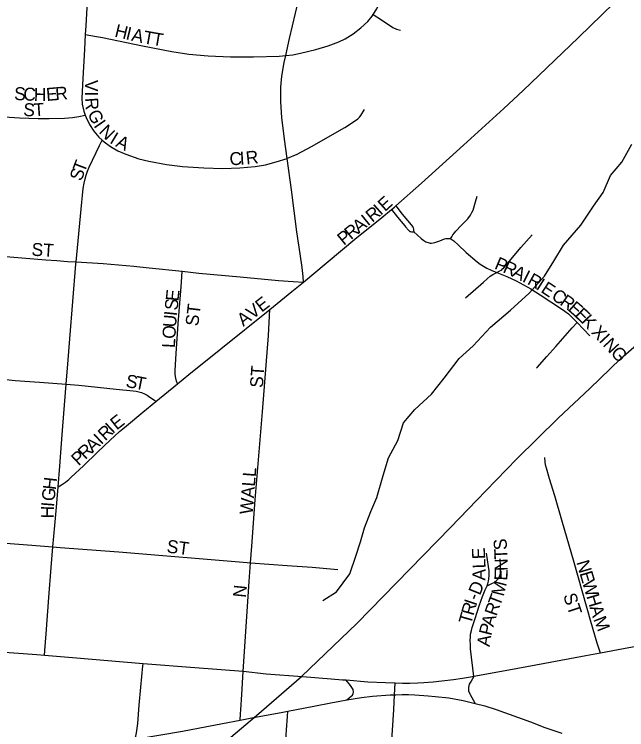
# Model space of a CAD drawing. Extents: x 1442749 to 1756758, y 235267 to 677782.
# Drawn here: x 1594493 to 1596851, y 529234 to 531991 of the extents above; entities that cross this region are included whole.
import ezdxf

# ---------------------------------------------------------------- set-up
doc = ezdxf.new("R2010")
doc.units = 0
for name, color, linetype in [('GM_X_City_Street', 7, 'Continuous'), ('GM_X_City_Street_Text', 7, 'Continuous'), ('GM_X_Interchange_Ramps', 7, 'Continuous'), ('GM_X_Minor_River', 7, 'Continuous'), ('GM_X_Rail_Line', 7, 'Continuous'), ('GM_X_US_Route', 7, 'Continuous')]:
    doc.layers.add(name, color=color, linetype=linetype)

msp = doc.modelspace()

# ---------------------------------------------------------------- linework, layer by layer
at = {"layer": 'GM_X_City_Street'}
for points in [[(1595537.7, 531833), (1595552.2, 531898.2), (1595587.2, 532044.9), (1595609.4, 532140.7), (1595631.9, 532239.7), (1595644.4, 532313.6), (1595656.5, 532434.6), (1595660.8, 532451.3), (1595668.2, 532466.8), (1595677, 532479.2)], [(1594787.6, 532359.2), (1594786.4, 532320.7), (1594784.7, 532261.7), (1594777.8, 532137.3), (1594767.3, 531947.2), (1594765.5, 531913)], [(1595874.5, 531990.7), (1595888.8, 532012.6), (1595901.3, 532039.6), (1595914.9, 532077.3), (1595926.3, 532118.8), (1595933.9, 532161.2), (1595936.7, 532197.7), (1595939.5, 532247.1)], [(1595961.2, 531253.1), (1596061.1, 531340.3), (1596221.8, 531486.5), (1596377.2, 531627.9), (1596452.5, 531697.2), (1596665.3, 531901.6), (1596892.9, 532124), (1596921.4, 532151.1)], [(1595537.7, 531833), (1595564.9, 531835.5), (1595594.2, 531841.1), (1595653.2, 531855.7), (1595701, 531870), (1595742.7, 531885.2), (1595766.8, 531897), (1595797.7, 531916.6), (1595826.6, 531938.9), (1595853.3, 531964.1), (1595870.5, 531984.6), (1595874.5, 531990.7)], [(1595874.5, 531990.7), (1595906.3, 531969.5), (1595949.6, 531940.7), (1595964.4, 531934.1), (1595980.3, 531930.5)], [(1594765.5, 531913), (1594762.4, 531855.5), (1594756.4, 531744.2), (1594753.1, 531668.5), (1594754.3, 531645), (1594759.7, 531618.6), (1594765.4, 531602.6)], [(1594765.5, 531913), (1594809.4, 531905.5), (1594831.9, 531901.7), (1594986, 531869.9), (1595098.9, 531847.7), (1595164, 531838.4), (1595239.4, 531830.9), (1595324.8, 531826.9), (1595413.6, 531827), (1595512.2, 531830.6), (1595537.7, 531833)], [(1595542.7, 531436), (1595532.4, 531510.2), (1595522.5, 531593.5), (1595519.1, 531654.2), (1595519.3, 531710.3), (1595523.1, 531753.1), (1595531.5, 531805.2), (1595537.7, 531833)], [(1594339.4, 531606), (1594372, 531602), (1594378.5, 531601.2), (1594414.4, 531598.4), (1594512.4, 531592.2), (1594584.4, 531589.8), (1594627, 531589.6), (1594685.9, 531591.4), (1594716.4, 531593.6), (1594741.4, 531597.5), (1594765.4, 531602.6)], [(1594765.4, 531602.6), (1594768.8, 531593.3), (1594782.4, 531566.4), (1594798.9, 531541.2), (1594818.5, 531518.3), (1594830.9, 531507)], [(1595542.7, 531436), (1595545.1, 531436.8), (1595581.7, 531452.5), (1595637, 531482.1), (1595765.4, 531555.6), (1595799.3, 531576.6), (1595815.3, 531588.7), (1595821.6, 531595.4), (1595826.8, 531601.5), (1595840.6, 531624.7)], [(1594730.1, 531037.2), (1594751.9, 531267.2), (1594754.5, 531293.2), (1594758, 531319.5), (1594761.7, 531341.2), (1594765.1, 531357.5), (1594769.2, 531372.1), (1594774.4, 531386.8), (1594780.9, 531402.5), (1594820.6, 531485.6), (1594830.9, 531507)], [(1594830.9, 531507), (1594838.3, 531500.2), (1594862.7, 531482.6), (1594891.5, 531465.9), (1594921.8, 531452.2), (1594971.9, 531435), (1595010.4, 531425.2), (1595078.6, 531413.2), (1595140.6, 531405.3), (1595222.8, 531399.4), (1595295.2, 531397.7), (1595361.1, 531399.9), (1595420.3, 531404.8), (1595459.5, 531411.4), (1595501.2, 531422.3), (1595542.7, 531436)], [(1595605.7, 530958.9), (1595604.9, 530980.6), (1595601.3, 531016.2), (1595593.4, 531068.3), (1595581.1, 531152.8), (1595559.5, 531315.2), (1595542.7, 531436)], [(1596172.8, 531125.7), (1596177.2, 531133.5), (1596181.7, 531141.4), (1596187.2, 531149.4), (1596192.6, 531155.9), (1596213.9, 531177.6), (1596239.5, 531203.1), (1596248.7, 531216.7), (1596254.7, 531227.4), (1596258.9, 531237.2), (1596268.2, 531268.8), (1596275.5, 531290.6)], [(1595944.9, 531239.1), (1595956.3, 531248.8), (1595961.2, 531253.1)], [(1595961.2, 531253.1), (1595986.7, 531221.6), (1596026.7, 531172.4), (1596028.5, 531168.1), (1596029.7, 531163.9), (1596030.1, 531160.1), (1596030.8, 531153.1)], [(1595605.7, 530958.9), (1595693.2, 531031.9), (1595811.6, 531130.8), (1595861.6, 531171.1), (1595908.4, 531208), (1595944.9, 531239.1)], [(1595944.9, 531239.1), (1595968.3, 531210.2), (1595996.1, 531175.8), (1595998.8, 531172.5), (1596010.1, 531158.9), (1596015.1, 531155), (1596018.2, 531153.9), (1596022.1, 531152.8), (1596030.8, 531153.1)], [(1596030.8, 531153.1), (1596059.1, 531126.9), (1596070, 531119.5), (1596077.6, 531115.1), (1596089.8, 531110.7), (1596094.2, 531110), (1596099.6, 531109.8), (1596105.7, 531110.5), (1596112.4, 531111.6), (1596130.7, 531118.9), (1596148.8, 531126.5), (1596153.9, 531127.5), (1596158.4, 531128), (1596163.5, 531127.9), (1596168, 531127.3), (1596172.8, 531125.7)], [(1596350.8, 530996.5), (1596362.8, 531002.4), (1596368, 531005.9), (1596373, 531010.5), (1596377.8, 531014.8), (1596386.4, 531024.8), (1596443.6, 531092.2), (1596486.5, 531141.7)], [(1596172.8, 531125.7), (1596177.1, 531124.2), (1596181.8, 531121.5), (1596185.2, 531118.8), (1596201.6, 531102.7), (1596232.3, 531073.3), (1596274.4, 531036.9), (1596286.2, 531028), (1596298.7, 531020.2), (1596311.8, 531012.9), (1596328.2, 531005.6), (1596350.8, 530996.5)], [(1594308.6, 531070.7), (1594316.3, 531070.1), (1594396.1, 531063.7), (1594460.3, 531058.4), (1594613.7, 531045.6), (1594655.7, 531042.1), (1594697.4, 531039.1), (1594730.1, 531037.2)], [(1594692.2, 530566.2), (1594699.5, 530659.2), (1594705.9, 530740.9), (1594717.9, 530884.5), (1594729.4, 531028.2), (1594730.1, 531037.2)], [(1594730.1, 531037.2), (1594834.8, 531031.1), (1594894.2, 531026.3), (1594953.1, 531020.5), (1595011.4, 531014.9), (1595139.4, 531001.2)], [(1595120.6, 530567.3), (1595117.1, 530577.3), (1595114.2, 530589.1), (1595112, 530603.8), (1595112, 530619.2), (1595115.7, 530683.6), (1595123.8, 530798.3), (1595134, 530925.9), (1595136.7, 530958.5), (1595139.4, 531001.2)], [(1595139.4, 531001.2), (1595203.1, 530994.4), (1595362.5, 530979.7), (1595510, 530966.1), (1595565.8, 530961.8), (1595605.7, 530958.9)], [(1596229.4, 530899.3), (1596298.7, 530959), (1596313.4, 530972.5), (1596325.6, 530982.8), (1596334.6, 530988.6), (1596350.8, 530996.5)], [(1596350.8, 530996.5), (1596388.9, 530981.4), (1596424.5, 530964.7), (1596482.2, 530933.7), (1596517.8, 530910.6), (1596600, 530856.6), (1596612.3, 530848), (1596627.1, 530836.7), (1596648.9, 530815.8), (1596659.9, 530803.7)], [(1595475.9, 530853.6), (1595560.6, 530923.1), (1595605.7, 530958.9)], [(1595120.6, 530567.3), (1595165.1, 530603.9), (1595287.9, 530702.7), (1595475.9, 530853.6)], [(1595401.9, 529877.3), (1595406.8, 529941.5), (1595420.3, 530120.3), (1595448.3, 530460), (1595471.1, 530753.9), (1595475.9, 530853.6)], [(1596503.5, 530627.7), (1596505.6, 530630.3), (1596542.7, 530672.1), (1596577.3, 530711.8), (1596641, 530782.7), (1596659.9, 530803.7)], [(1596659.9, 530803.7), (1596708.7, 530752)], [(1594283.5, 530602.2), (1594389.4, 530591.3), (1594496.3, 530580.3), (1594589.4, 530573.6), (1594692.2, 530566.2)], [(1594660.9, 530170.8), (1594667.6, 530250.2), (1594674.4, 530338), (1594679.5, 530404.3), (1594692.2, 530566.2)], [(1594692.2, 530566.2), (1594740.8, 530561.7), (1594885.1, 530547.2), (1594949.9, 530540.3), (1594962, 530538.7), (1594972.4, 530536.8), (1594982.2, 530533.9), (1594994, 530529.2), (1595003.9, 530523.6), (1595014.9, 530516.5), (1595031.8, 530503.8), (1595037.8, 530499.3)], [(1595037.8, 530499.3), (1595120.6, 530567.3)], [(1594660.9, 530170.8), (1594674.4, 530178.2), (1594689.3, 530188.7), (1594702.1, 530198.8), (1594711.6, 530207.3), (1594758.9, 530251.1), (1594812.9, 530303.5), (1594863.1, 530350.9), (1594878.2, 530365.5), (1594897.9, 530383.4), (1594910.7, 530394.2), (1594924.8, 530406), (1594987.5, 530458.1), (1595037.8, 530499.3)], [(1596749.3, 529529.6), (1596737.4, 529568), (1596712.6, 529651.1), (1596648.7, 529878.2), (1596601.1, 530041.4), (1596573.6, 530135.6), (1596553.4, 530201.1), (1596541.6, 530241.8), (1596538.3, 530254.9), (1596536.2, 530267.1), (1596535.4, 530283.8)], [(1594641.4, 529938.8), (1594648.5, 530021.2), (1594654.6, 530091.9), (1594660.9, 530170.8)], [(1594240.6, 529970.4), (1594266, 529968.2), (1594376.7, 529959.6), (1594543.1, 529946.5), (1594641.4, 529938.8)], [(1594608.2, 529520.1), (1594609.7, 529539.3), (1594614.9, 529604.2), (1594625.8, 529743.9), (1594634.6, 529859.9), (1594641.4, 529938.8)], [(1594641.4, 529938.8), (1594668.5, 529936.7), (1594894.4, 529920), (1595389.2, 529878.3), (1595401.9, 529877.3)], [(1596313, 529788.6), (1596315.9, 529796.9), (1596318.6, 529807.2), (1596321.2, 529826.7), (1596321.7, 529837.5), (1596321, 529846.4), (1596318.8, 529864), (1596310.7, 529914.6)], [(1596313, 529788.6), (1596334.5, 529798.9), (1596340.2, 529802.3), (1596345.6, 529805.8), (1596350.4, 529810.2), (1596354, 529814.5), (1596358.1, 529819.8), (1596360.9, 529825.3), (1596363.4, 529830.7), (1596364.8, 529837.5), (1596365.3, 529843.5), (1596365.3, 529855), (1596364.9, 529866.6), (1596363.1, 529892.3)], [(1595374.1, 529458.4), (1595396.4, 529805.7), (1595401.9, 529877.3)], [(1595401.9, 529877.3), (1595543.7, 529867.8), (1595639.6, 529860.6), (1595738, 529851.8)], [(1596262.3, 529439.9), (1596249.8, 529546.6), (1596248.9, 529561.2), (1596248.1, 529579.4), (1596248.6, 529591.1), (1596249.8, 529602.3), (1596252.6, 529616.2), (1596256.1, 529628.5), (1596266.9, 529663.3), (1596282.9, 529712.2), (1596295.8, 529747.7), (1596306.3, 529773.3), (1596312.9, 529788.3), (1596313, 529788.6)], [(1594956.6, 529197.7), (1594960.6, 529209.2), (1594963.3, 529222.6), (1594967.8, 529257.7), (1594973, 529328.7), (1594979.9, 529398.6), (1594987.9, 529480.2), (1594988.8, 529488.7)], [(1595362.2, 529271.2), (1595363.8, 529295.3), (1595364.9, 529310.8), (1595368.9, 529370.4), (1595374.1, 529458.4)], [(1595956.8, 529369.3), (1595959.3, 529413.7)], [(1595882.6, 528337.6), (1595894, 528486.9), (1595902.7, 528601.4), (1595911, 528716), (1595918.8, 528810.9), (1595923.1, 528869.9), (1595932.7, 529003.7), (1595938.1, 529085.7), (1595949, 529233), (1595953.7, 529310.4), (1595956.8, 529369.3)], [(1595478.8, 528376.4), (1595480.3, 528397.8), (1595487.5, 528505.8), (1595501.3, 528702.1), (1595513.7, 528878.7), (1595524.6, 528999.7), (1595533.8, 529130.7), (1595540.8, 529234), (1595544.3, 529285.6), (1595545.7, 529305.8)]]:
    msp.add_lwpolyline(points, dxfattribs=at)
at = {"layer": 'GM_X_Interchange_Ramps'}
for points in [[(1595773.3, 529349), (1595789.3, 529363.3), (1595794.4, 529367.8), (1595797.7, 529373.3), (1595799.1, 529379.4), (1595797.3, 529388.7), (1595792.6, 529397.3), (1595786.6, 529404.7), (1595770.3, 529424.7)], [(1596262.3, 529439.9), (1596251.5, 529422), (1596244.7, 529409.3), (1596241.3, 529397.1), (1596241.9, 529384.4), (1596246.1, 529372.4), (1596247.7, 529369.5), (1596267.3, 529335.3)]]:
    msp.add_lwpolyline(points, dxfattribs=at)
at = {"layer": 'GM_X_Minor_River'}
msp.add_lwpolyline([(1595681, 529731.9), (1595733.5, 529765.4), (1595784.5, 529835.1), (1595807.3, 529903), (1595826, 529958.9), (1595840.7, 530012.9), (1595865.5, 530074.8), (1595888.1, 530128.8), (1595913.2, 530214.7), (1595934, 530282.7), (1595968.9, 530348.5), (1595991.8, 530416.4), (1596034.5, 530468.1), (1596099.3, 530527.5), (1596148.1, 530589.1), (1596205.1, 530664.7), (1596259.8, 530714.2), (1596326.8, 530785.7), (1596403.8, 530851), (1596474.7, 530916.4), (1596533.6, 530981.9), (1596570.3, 531039.6), (1596607.1, 531101.4), (1596674.2, 531178.9), (1596723.2, 531252.5), (1596759.9, 531304.2), (1596788.7, 531370.1), (1596831.4, 531421.8), (1596870.3, 531491.5)], dxfattribs=at)
at = {"layer": 'GM_X_Rail_Line'}
msp.add_lwpolyline([(1595210.5, 529107.4), (1595425.3, 529288.6), (1595598.8, 529439.7), (1595811.4, 529643.4), (1596016.1, 529852.6), (1596172.8, 530013.7), (1596308.2, 530154.7), (1596427.9, 530278.9), (1596586.8, 530434.4), (1596708.7, 530549.7), (1596827.4, 530663.8), (1596941.5, 530763.4), (1597048.9, 530851.8), (1597159.7, 530934.6), (1597271.6, 531009.6), (1597381.2, 531079), (1597617.9, 531213), (1597898, 531342.7), (1598208.1, 531454), (1598609.8, 531586.5)], dxfattribs=at)
at = {"layer": 'GM_X_US_Route'}
for points in [[(1595712.2, 529429.5), (1595602.5, 529438.3), (1595462, 529449), (1595374.1, 529458.4), (1595187.2, 529472.8), (1594988.8, 529488.7), (1594912.6, 529494.8), (1594716.7, 529511.1), (1594608.2, 529520.1), (1594579.5, 529522.5), (1594419.4, 529534.2), (1594331.8, 529540.1), (1594276.8, 529544.9), (1594232.1, 529548.8), (1594202.4, 529551.2), (1594062.6, 529562.6), (1593833.7, 529581.2), (1593784.4, 529586.2), (1593598.7, 529600.8), (1593458.5, 529613.5), (1593356.4, 529621.7)], [(1596956.6, 529567.3), (1596837.9, 529546.6), (1596749.3, 529529.6), (1596693, 529518.7), (1596535, 529489.6), (1596396.4, 529463.8), (1596262.3, 529439.9), (1596249.6, 529436.8), (1596218.2, 529431.1), (1596183.6, 529426.1), (1596138.5, 529421.6), (1596104.9, 529418), (1596069.8, 529415.5), (1596045.8, 529414.3), (1596016.2, 529413.1), (1595987.2, 529413.1), (1595959.3, 529413.7), (1595922.5, 529415.1)], [(1595922.5, 529415.1), (1595854, 529417.6), (1595770.3, 529424.7), (1595756.1, 529425.9), (1595712.2, 529429.5)], [(1595711.2, 529337.6), (1595745.9, 529344.2), (1595773.3, 529349), (1595830.1, 529358.9), (1595871.7, 529363.8), (1595939.5, 529368.2), (1595956.8, 529369.3), (1595962.2, 529369.4)], [(1595962.2, 529369.4), (1595985.5, 529369.6), (1596010.6, 529369.6), (1596034.6, 529368.2), (1596085.8, 529364.9), (1596113.2, 529362.6), (1596165.7, 529356.6), (1596220.9, 529346.7), (1596267.3, 529335.3), (1596304.1, 529326.2), (1596348.2, 529312.9), (1596480.9, 529264.5), (1596536.1, 529243.5), (1596600.9, 529221.5)], [(1594956.6, 529197.7), (1594965.5, 529198.6), (1595139.8, 529229.4), (1595294.5, 529258.2), (1595362.2, 529271.2), (1595407.2, 529279.8), (1595526.6, 529302.1), (1595545.7, 529305.8), (1595645.9, 529325.1), (1595711.2, 529337.6)]]:
    msp.add_lwpolyline(points, dxfattribs=at)

# ---------------------------------------------------------------- texts
at = {"layer": 'GM_X_City_Street_Text'}
for s, rotation, p in [('H', 346.5893, (1594876.2, 531905.9)), ('I', 346.5043, (1594918.9, 531895.7)), ('A', 347.0657, (1594940.9, 531890.4)), ('T', 349.7174, (1594986.2, 531880.1)), ('T', 350.4461, (1595021.5, 531873.7)), ('S', 357.289, (1594491, 531661.5)), ('R', 4.6688, (1594652, 531660.2)), ('V', 270.2185, (1594764.6, 531738.3)), ('C', 357.2795, (1594526.2, 531659.8)), ('H', 358.8331, (1594567.2, 531657.9)), ('E', 4.9568, (1594617, 531657.2)), ('I', 270.2143, (1594764.7, 531694.3)), ('R', 274.0201, (1594764.9, 531668.7)), ('S', 355.6243, (1594525.6, 531600.4)), ('T', 4.1934, (1594568.8, 531597.6)), ('G', 295.563, (1594773, 531609.4)), ('I', 304.6524, (1594796.3, 531562.3)), ('N', 315.0942, (1594815.1, 531536.6)), ('I', 328.6607, (1594856.5, 531497.5)), ('A', 333.9639, (1594879.7, 531483.6)), ('R', 6.0419, (1595386.6, 531412.7)), ('C', 3.3051, (1595322.5, 531409)), ('I', 3.2942, (1595362, 531411.2)), ('T', 69.1881, (1594762.6, 531378.4)), ('S', 70.1219, (1594750.7, 531345.5)), ('E', 41.9494, (1595919.8, 531228.9)), ('R', 39.229, (1595870.7, 531187.5)), ('I', 41.7291, (1595903.2, 531214.1)), ('I', 39.1787, (1595853.7, 531173.6)), ('A', 39.2264, (1595819.6, 531145.7)), ('R', 39.2623, (1595788.9, 531120.7)), ('P', 39.2144, (1595761.6, 531098.4)), ('ST', 356.4262, (1594557.7, 531061.4)), ('P', 337.336, (1596338.3, 531012.2)), ('R', 335.6183, (1596370.5, 530998.8)), ('A', 333.4936, (1596406.1, 530982.7)), ('I', 333.2591, (1596445.4, 530963.1)), ('R', 331.002, (1596464.6, 530953.4)), ('I', 327.5221, (1596498.6, 530934.6)), ('E', 326.5524, (1596516.9, 530922.9)), ('E', 83.8786, (1595124.6, 530883.9)), ('C', 326.3369, (1596557.3, 530896.2)), ('R', 324.9762, (1596590, 530874.5)), ('S', 83.8709, (1595120.8, 530848.8)), ('AVE', 37.6923, (1595374.2, 530786.6)), ('E', 318.9837, (1596621.3, 530852.6)), ('ST', 83.2931, (1595200.8, 530787.8)), ('E', 316.043, (1596647.4, 530829.9)), ('U', 85.0984, (1595114.8, 530783.4)), ('I', 84.0459, (1595118.5, 530827)), ('K', 313.4076, (1596672.3, 530805.9)), ('O', 87.1354, (1595112.6, 530739.9)), ('X', 312.8814, (1596711.4, 530764.4)), ('I', 312.8652, (1596741.3, 530732.2)), ('L', 87.2113, (1595110.9, 530704.8)), ('N', 312.8654, (1596756.3, 530716.1)), ('G', 312.8814, (1596786.2, 530683.8)), ('ST', 86.4254, (1595449.8, 530550.9)), ('S', 350.2817, (1594919.4, 530555.3)), ('T', 348.6151, (1594953.7, 530549.4)), ('E', 38.3184, (1594886.7, 530386.9)), ('I', 43.163, (1594871.5, 530372.6)), ('R', 43.174, (1594842.6, 530345.5)), ('I', 43.163, (1594826.6, 530330.5)), ('R', 43.1405, (1594765.6, 530273.3)), ('A', 43.1521, (1594794.5, 530300.4)), ('P', 43.1449, (1594739.9, 530249.2)), ('WALL', 85.4288, (1595410.2, 530062.7)), ('H', 83.4064, (1594651.9, 530156.9)), ('G', 83.585, (1594647, 530113.2)), ('H', 88.9504, (1594644.5, 530048.5)), ('I', 85.5342, (1594645.3, 530091.7)), ('ST', 352.88, (1595077.5, 529917.3)), ('S', 93.129, (1596390.1, 529927.8)), ('E', 92.7286, (1596306.2, 529892.6)), ('T', 92.4784, (1596391.7, 529892)), ('L', 92.1022, (1596307.5, 529856.8)), ('N', 90.8604, (1596392.4, 529846.5)), ('N', 286.4229, (1596656.2, 529879.8)), ('A', 88.09, (1596306.1, 529809)), ('E', 87.9084, (1596391.1, 529808.5)), ('E', 286.4199, (1596668.6, 529837.6)), ('W', 286.4351, (1596678.6, 529803.9)), ('N', 84.2894, (1595383.8, 529741.7)), ('D', 67.9956, (1596285.6, 529749.6)), ('M', 75.8871, (1596376.6, 529746)), ('-', 68.6046, (1596277.7, 529729.2)), ('T', 68.8428, (1596361.8, 529706.8)), ('ST', 288.4262, (1596605.3, 529751.7)), ('H', 286.4121, (1596694.7, 529749.1)), ('I', 71.5927, (1596270.9, 529709)), ('R', 74.2638, (1596260.4, 529671.5)), ('R', 71.0813, (1596349.2, 529669.8)), ('A', 286.9246, (1596707.3, 529706.3)), ('T', 74.2798, (1596250.9, 529637.6)), ('M', 291.3427, (1596721.5, 529660.3)), ('P', 75.818, (1596328.9, 529594.4)), ('A', 74.2348, (1596337.4, 529628.1)), ('A', 81.8173, (1596322.9, 529552.2))]:
    msp.add_text(s, height=50, rotation=rotation, dxfattribs=at).set_placement(p)

doc.saveas('drawing.dxf')
